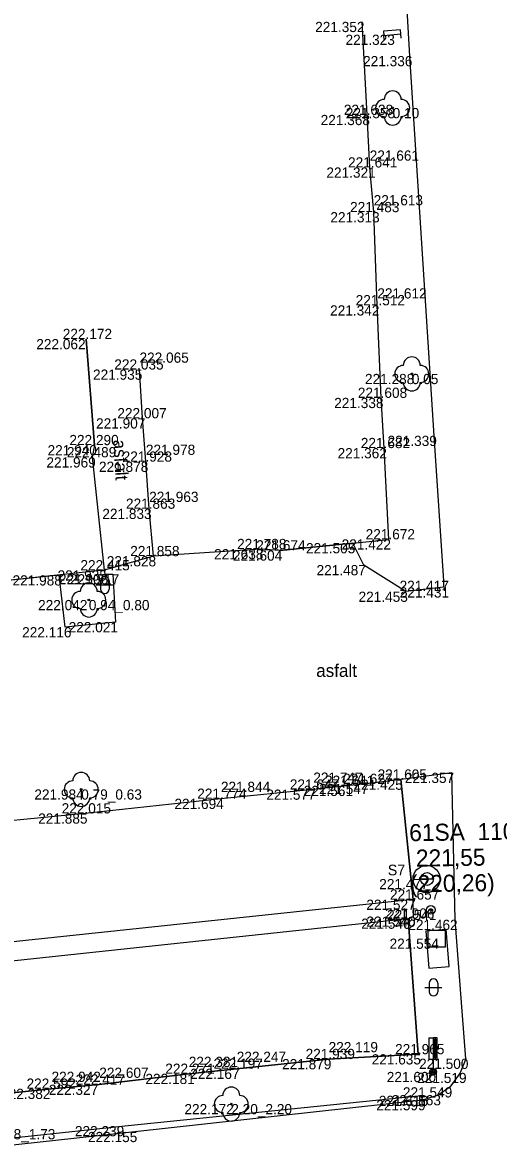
# Model space of a CAD drawing. Extents: x -599516 to -599132, y -1163668 to -1163119.
# Drawn here: x -599301.88 to -599287.89, y -1163497.76 to -1163464.54 of the extents above; entities that cross this region are included whole.
import ezdxf

# ---------------------------------------------------------------- set-up
doc = ezdxf.new("R2010")
doc.units = 0
for name, color, linetype in [('Bod-oznac1', 7, 'Continuous'), ('Bod-oznac2', 7, 'Continuous'), ('Bod-oznac3', 7, 'Continuous'), ('Bod-vyska1', 7, 'Continuous'), ('Bod-vyska2', 7, 'Continuous'), ('Bod-vyska3', 7, 'Continuous'), ('Z_cela-hrobu-dolni-linie', 7, 'Continuous'), ('Z_cela-hrobu-horni-linie', 7, 'Continuous'), ('Z_chodnik', 7, 'Continuous'), ('Z_komunikace', 7, 'Continuous'), ('Z_kultury-znacky', 7, 'Continuous'), ('Z_nove-stromy-prumer-kmene', 7, 'Continuous'), ('Z_obvod-kmene-spodek-ve-vysce1_2m', 7, 'Continuous'), ('Z_obvod-skruze', 7, 'Continuous'), ('Z_obvod-skruze-cislo-foto', 7, 'Continuous'), ('Z_podzemni-obrys-sachty', 7, 'Continuous'), ('Z_popis-budov-povrchu', 7, 'Continuous'), ('Z_stromy-kere', 7, 'Continuous'), ('Z_stromy-nove-vysazene', 7, 'Continuous'), ('Z_voda-znacky-sachta', 7, 'Continuous'), ('Z_vodovod-bez-rozliseni', 7, 'Continuous'), ('Z_vodovodni-trubka', 7, 'Continuous'), ('Z_zdi-ohradni', 7, 'Continuous'), ('Z_znacky-ostatni-lavicka', 7, 'Continuous'), ('Z_znacky-ostatni-orientacni-sloupek', 7, 'Continuous'), ('Z_znacky-ostatni-skruz', 7, 'Continuous'), ('Z_zpevnene-plochy', 7, 'Continuous')]:
    doc.layers.add(name, color=color, linetype=linetype)

msp = doc.modelspace()

# ---------------------------------------------------------------- linework, layer by layer
at = {"layer": 'Bod-oznac1'}
for p, q in [((-599291.004, -1163464.893), (-599291.004, -1163464.893)), ((-599290.5, -1163465.52), (-599290.5, -1163465.52)), ((-599290.996, -1163467.047), (-599290.996, -1163467.047)), ((-599291.748, -1163467.25), (-599291.748, -1163467.25)), ((-599291.671, -1163468.795), (-599291.671, -1163468.795)), ((-599291.554, -1163470.107), (-599291.554, -1163470.107)), ((-599291.447, -1163472.843), (-599291.447, -1163472.843)), ((-599300.006, -1163473.834), (-599300.006, -1163473.834)), ((-599298.44, -1163474.73), (-599298.44, -1163474.73)), ((-599290.433, -1163474.858), (-599290.433, -1163474.858)), ((-599291.338, -1163475.562), (-599291.338, -1163475.562)), ((-599298.351, -1163476.162), (-599298.351, -1163476.162)), ((-599289.781, -1163476.676), (-599289.781, -1163476.676)), ((-599299.767, -1163476.951), (-599299.767, -1163476.951)), ((-599299.832, -1163477.308), (-599299.832, -1163477.308)), ((-599291.25, -1163477.038), (-599291.25, -1163477.038)), ((-599298.252, -1163477.436), (-599298.252, -1163477.436)), ((-599298.155, -1163478.82), (-599298.155, -1163478.82)), ((-599294.88, -1163480.004), (-599294.88, -1163480.004)), ((-599292.168, -1163479.828), (-599292.168, -1163479.828)), ((-599291.107, -1163479.718), (-599291.107, -1163479.718)), ((-599298.023, -1163480.212), (-599298.023, -1163480.212)), ((-599294.317, -1163480.044), (-599294.317, -1163480.044)), ((-599299.482, -1163480.628), (-599299.482, -1163480.628)), ((-599291.843, -1163480.473), (-599291.843, -1163480.473)), ((-599300.806, -1163480.773), (-599300.806, -1163480.773)), ((-599299.456, -1163480.737), (-599299.456, -1163480.737)), ((-599299.221, -1163480.742), (-599299.221, -1163480.742)), ((-599289.506, -1163480.934), (-599289.506, -1163480.934)), ((-599290.61, -1163481.254), (-599290.61, -1163481.254)), ((-599289.503, -1163481.127), (-599289.503, -1163481.127)), ((-599299.93, -1163481.499), (-599299.93, -1163481.499)), ((-599300.628, -1163482.297), (-599300.628, -1163482.297)), ((-599299.146, -1163482.148), (-599299.146, -1163482.148)), ((-599289.259, -1163486.575), (-599289.259, -1163486.575)), ((-599292.349, -1163486.958), (-599292.349, -1163486.958)), ((-599291.767, -1163486.901), (-599291.767, -1163486.901)), ((-599290.758, -1163486.775), (-599290.758, -1163486.775)), ((-599300.153, -1163487.063), (-599300.153, -1163487.063)), ((-599293.33, -1163487.068), (-599293.33, -1163487.068)), ((-599296.046, -1163487.339), (-599296.046, -1163487.339)), ((-599300.04, -1163487.769), (-599300.04, -1163487.769)), ((-599289.998, -1163489.695), (-599289.998, -1163489.695)), ((-599290.391, -1163490.301), (-599290.391, -1163490.301)), ((-599289.875, -1163490.602), (-599289.875, -1163490.602)), ((-599290.543, -1163490.858), (-599290.543, -1163490.858)), ((-599290.382, -1163490.798), (-599290.382, -1163490.798)), ((-599289.158, -1163490.892), (-599289.158, -1163490.892)), ((-599289.698, -1163491.446), (-599289.698, -1163491.446)), ((-599290.248, -1163494.843), (-599290.248, -1163494.843)), ((-599295.58, -1163495.268), (-599295.58, -1163495.268)), ((-599292.879, -1163494.984), (-599292.879, -1163494.984)), ((-599288.845, -1163494.974), (-599288.845, -1163494.974)), ((-599296.991, -1163495.418), (-599296.991, -1163495.418)), ((-599289.808, -1163495.362), (-599289.808, -1163495.362)), ((-599289.012, -1163495.389), (-599289.012, -1163495.389)), ((-599301.026, -1163495.856), (-599301.026, -1163495.856)), ((-599299.622, -1163495.736), (-599299.622, -1163495.736)), ((-599289.317, -1163495.813), (-599289.317, -1163495.813)), ((-599290.152, -1163496.064), (-599290.152, -1163496.064)), ((-599290.123, -1163496.189), (-599290.123, -1163496.189)), ((-599289.661, -1163496.044), (-599289.661, -1163496.044)), ((-599295.74, -1163496.306), (-599295.74, -1163496.306)), ((-599298.869, -1163496.952), (-599298.869, -1163496.952)), ((-599298.576, -1163497.124), (-599298.576, -1163497.124))]:
    msp.add_line(p, q, dxfattribs=at)
at = {"layer": 'Bod-oznac2'}
for p, q in [((-599291.748, -1163467.25), (-599291.748, -1163467.25)), ((-599291.671, -1163468.795), (-599291.671, -1163468.795)), ((-599291.554, -1163470.107), (-599291.554, -1163470.107)), ((-599291.447, -1163472.843), (-599291.447, -1163472.843)), ((-599300.006, -1163473.834), (-599300.006, -1163473.834)), ((-599298.44, -1163474.73), (-599298.44, -1163474.73)), ((-599291.338, -1163475.562), (-599291.338, -1163475.562)), ((-599298.351, -1163476.162), (-599298.351, -1163476.162)), ((-599299.767, -1163476.951), (-599299.767, -1163476.951)), ((-599299.832, -1163477.308), (-599299.832, -1163477.308)), ((-599291.25, -1163477.038), (-599291.25, -1163477.038)), ((-599298.252, -1163477.436), (-599298.252, -1163477.436)), ((-599298.155, -1163478.82), (-599298.155, -1163478.82)), ((-599294.88, -1163480.004), (-599294.88, -1163480.004)), ((-599291.107, -1163479.718), (-599291.107, -1163479.718)), ((-599298.023, -1163480.212), (-599298.023, -1163480.212)), ((-599294.317, -1163480.044), (-599294.317, -1163480.044)), ((-599299.482, -1163480.628), (-599299.482, -1163480.628)), ((-599292.349, -1163486.958), (-599292.349, -1163486.958)), ((-599291.767, -1163486.901), (-599291.767, -1163486.901)), ((-599290.758, -1163486.775), (-599290.758, -1163486.775)), ((-599293.33, -1163487.068), (-599293.33, -1163487.068)), ((-599296.046, -1163487.339), (-599296.046, -1163487.339)), ((-599300.04, -1163487.769), (-599300.04, -1163487.769)), ((-599290.391, -1163490.301), (-599290.391, -1163490.301)), ((-599290.543, -1163490.858), (-599290.543, -1163490.858)), ((-599290.248, -1163494.843), (-599290.248, -1163494.843)), ((-599295.58, -1163495.268), (-599295.58, -1163495.268)), ((-599292.879, -1163494.984), (-599292.879, -1163494.984)), ((-599296.991, -1163495.418), (-599296.991, -1163495.418)), ((-599301.026, -1163495.856), (-599301.026, -1163495.856)), ((-599299.622, -1163495.736), (-599299.622, -1163495.736))]:
    msp.add_line(p, q, dxfattribs=at)
at = {"layer": 'Bod-oznac3'}
for p, q in [((-599291.671, -1163468.795), (-599291.671, -1163468.795)), ((-599291.554, -1163470.107), (-599291.554, -1163470.107)), ((-599291.447, -1163472.843), (-599291.447, -1163472.843)), ((-599298.44, -1163474.73), (-599298.44, -1163474.73)), ((-599298.252, -1163477.436), (-599298.252, -1163477.436)), ((-599298.155, -1163478.82), (-599298.155, -1163478.82)), ((-599293.33, -1163487.068), (-599293.33, -1163487.068)), ((-599296.046, -1163487.339), (-599296.046, -1163487.339)), ((-599295.58, -1163495.268), (-599295.58, -1163495.268)), ((-599292.879, -1163494.984), (-599292.879, -1163494.984)), ((-599296.991, -1163495.418), (-599296.991, -1163495.418)), ((-599301.026, -1163495.856), (-599301.026, -1163495.856)), ((-599299.622, -1163495.736), (-599299.622, -1163495.736))]:
    msp.add_line(p, q, dxfattribs=at)
at = {"layer": 'Z_cela-hrobu-dolni-linie'}
for p, q in [((-599292.168, -1163479.828), (-599291.107, -1163479.718)), ((-599290.758, -1163486.775), (-599290.391, -1163490.301))]:
    msp.add_line(p, q, dxfattribs=at)
for points in [[(-599291.107, -1163479.718), (-599291.25, -1163477.038), (-599291.338, -1163475.562), (-599291.447, -1163472.843), (-599291.554, -1163470.107), (-599291.671, -1163468.795), (-599291.748, -1163467.25), (-599291.897, -1163464.517)], [(-599290.543, -1163490.858), (-599290.248, -1163494.843), (-599292.879, -1163494.984), (-599295.58, -1163495.268), (-599296.991, -1163495.418), (-599299.622, -1163495.736), (-599301.026, -1163495.856), (-599304.597, -1163496.217)]]:
    msp.add_lwpolyline(points, dxfattribs=at)
at = {"layer": 'Z_cela-hrobu-horni-linie'}
msp.add_line((-599299.767, -1163476.951), (-599300.006, -1163473.834), dxfattribs=at)
for points in [[(-599291.338, -1163475.562), (-599291.447, -1163472.843), (-599291.447, -1163472.843), (-599291.554, -1163470.107), (-599291.554, -1163470.107), (-599291.671, -1163468.795), (-599291.671, -1163468.795), (-599291.748, -1163467.25), (-599291.897, -1163464.517)], [(-599298.351, -1163476.162), (-599298.44, -1163474.73), (-599298.44, -1163474.73)], [(-599294.88, -1163480.004), (-599298.023, -1163480.212), (-599298.155, -1163478.82), (-599298.155, -1163478.82), (-599298.252, -1163477.436), (-599298.252, -1163477.436), (-599298.351, -1163476.162)], [(-599299.832, -1163477.308), (-599299.482, -1163480.628), (-599304.815, -1163481.193), (-599304.815, -1163481.193), (-599306.104, -1163481.355), (-599306.104, -1163481.355), (-599307.493, -1163481.524), (-599307.493, -1163481.524), (-599308.728, -1163481.689), (-599310.101, -1163481.819), (-599310.101, -1163481.819), (-599310.968, -1163481.913), (-599312.764, -1163482.086), (-599312.764, -1163482.086), (-599314.129, -1163482.255), (-599315.484, -1163482.393), (-599315.484, -1163482.393), (-599318.145, -1163482.663)], [(-599294.317, -1163480.044), (-599291.107, -1163479.718), (-599291.25, -1163477.038)], [(-599292.349, -1163486.958), (-599293.33, -1163487.068), (-599293.33, -1163487.068), (-599296.046, -1163487.339), (-599296.046, -1163487.339), (-599300.04, -1163487.769)], [(-599290.391, -1163490.301), (-599290.758, -1163486.775), (-599291.767, -1163486.901)], [(-599300.04, -1163487.769), (-599304.057, -1163488.163), (-599304.057, -1163488.163), (-599305.416, -1163488.327)], [(-599304.597, -1163496.217), (-599301.026, -1163495.856), (-599301.026, -1163495.856), (-599299.622, -1163495.736), (-599299.622, -1163495.736), (-599296.991, -1163495.418), (-599296.991, -1163495.418), (-599295.58, -1163495.268), (-599295.58, -1163495.268), (-599292.879, -1163494.984), (-599292.879, -1163494.984), (-599290.248, -1163494.843), (-599290.543, -1163490.858)]]:
    msp.add_lwpolyline(points, dxfattribs=at)
at = {"layer": 'Z_chodnik'}
for points in [[(-599300.006, -1163473.834), (-599299.767, -1163476.951), (-599299.832, -1163477.308), (-599299.482, -1163480.628)], [(-599298.023, -1163480.212), (-599298.155, -1163478.82), (-599298.252, -1163477.436), (-599298.351, -1163476.162), (-599298.44, -1163474.73)]]:
    msp.add_lwpolyline(points, dxfattribs=at)
at = {"layer": 'Z_komunikace'}
for points in [[(-599291.925, -1163435.579), (-599291.546, -1163445.239), (-599291.061, -1163455.793), (-599290.5, -1163465.52), (-599289.781, -1163476.676), (-599289.506, -1163480.934), (-599289.503, -1163481.127)], [(-599289.503, -1163481.127), (-599290.61, -1163481.254), (-599291.843, -1163480.473), (-599292.168, -1163479.828), (-599294.317, -1163480.044), (-599294.88, -1163480.004), (-599298.023, -1163480.212), (-599299.482, -1163480.628), (-599299.456, -1163480.737), (-599299.221, -1163480.742), (-599299.146, -1163482.148), (-599300.628, -1163482.297), (-599300.806, -1163480.773), (-599304.815, -1163481.193)], [(-599288.845, -1163494.974), (-599289.158, -1163490.892), (-599289.259, -1163486.575), (-599290.758, -1163486.775), (-599291.767, -1163486.901), (-599292.349, -1163486.958), (-599293.33, -1163487.068), (-599296.046, -1163487.339), (-599300.04, -1163487.769), (-599304.057, -1163488.163)], [(-599288.845, -1163494.974), (-599289.012, -1163495.389), (-599289.317, -1163495.813), (-599289.661, -1163496.044), (-599290.123, -1163496.189), (-599298.576, -1163497.124), (-599308.193, -1163498.174), (-599317.901, -1163499.183), (-599327.76, -1163500.228), (-599337.016, -1163501.155), (-599345.939, -1163502.162), (-599349.172, -1163502.467), (-599349.757, -1163502.348), (-599350.239, -1163502.073), (-599350.762, -1163501.417)]]:
    msp.add_lwpolyline(points, dxfattribs=at)
at = {"layer": 'Z_kultury-znacky'}
for p, q in [((-599299.586, -1163480.932), (-599299.586, -1163481.182)), ((-599299.336, -1163480.932), (-599299.336, -1163481.182)), ((-599299.711, -1163481.057), (-599299.211, -1163481.057)), ((-599290.046, -1163492.881), (-599289.546, -1163492.881)), ((-599289.921, -1163492.756), (-599289.921, -1163493.006)), ((-599289.671, -1163492.756), (-599289.671, -1163493.006))]:
    msp.add_line(p, q, dxfattribs=at)
for centre, start, end in [((-599299.461, -1163480.932), 0, 180), ((-599299.461, -1163481.182), 180, 0), ((-599289.796, -1163492.757), 0, 180), ((-599289.796, -1163493.007), 180, 0)]:
    msp.add_arc(centre, 0.125, start, end, dxfattribs=at)
at = {"layer": 'Z_obvod-skruze'}
msp.add_circle((-599289.998, -1163489.695), 0.4, dxfattribs=at)
at = {"layer": 'Z_podzemni-obrys-sachty'}
msp.add_line((-599290.017, -1163491.221), (-599289.419, -1163491.173), dxfattribs=at)
msp.add_lwpolyline([(-599290.017, -1163491.221), (-599289.93, -1163492.317), (-599289.332, -1163492.27), (-599289.419, -1163491.173)], dxfattribs=at)
at = {"layer": 'Z_stromy-kere'}
for centre in [(-599299.93, -1163481.499), (-599300.153, -1163487.063), (-599295.74, -1163496.306)]:
    msp.add_circle(centre, 0.025, dxfattribs=at)
for centre, start, end in [((-599299.93, -1163481.249), 0, 180), ((-599300.18, -1163481.499), 90, 270), ((-599299.68, -1163481.499), 270, 90), ((-599299.93, -1163481.749), 180, 0), ((-599300.153, -1163486.813), 0, 180), ((-599300.403, -1163487.063), 90, 270), ((-599299.903, -1163487.063), 270, 90), ((-599300.153, -1163487.313), 180, 0), ((-599295.74, -1163496.056), 0, 180), ((-599295.99, -1163496.306), 90, 270), ((-599295.49, -1163496.306), 270, 90), ((-599295.74, -1163496.556), 180, 0)]:
    msp.add_arc(centre, 0.25, start, end, dxfattribs=at)
at = {"layer": 'Z_stromy-nove-vysazene'}
for centre in [(-599290.996, -1163467.047), (-599290.433, -1163474.858)]:
    msp.add_circle(centre, 0.025, dxfattribs=at)
for centre, start, end in [((-599290.996, -1163466.797), 0, 180), ((-599291.246, -1163467.047), 90, 270), ((-599290.746, -1163467.047), 270, 90), ((-599290.996, -1163467.297), 180, 0), ((-599290.433, -1163474.608), 0, 180), ((-599290.683, -1163474.858), 90, 270), ((-599290.183, -1163474.858), 270, 90), ((-599290.433, -1163475.108), 180, 0)]:
    msp.add_arc(centre, 0.25, start, end, dxfattribs=at)
at = {"layer": 'Z_voda-znacky-sachta'}
msp.add_lwpolyline([(-599289.948, -1163491.196), (-599289.448, -1163491.196), (-599289.448, -1163491.696), (-599289.948, -1163491.696)], close=True, dxfattribs=at)
at = {"layer": 'Z_vodovodni-trubka'}
for radius in [0.125, 0.025, 0.0075]:
    msp.add_circle((-599289.875, -1163490.602), radius, dxfattribs=at)
at = {"layer": 'Z_zdi-ohradni'}
msp.add_lwpolyline([(-599290.543, -1163490.858), (-599290.382, -1163490.798), (-599290.391, -1163490.301), (-599349.191, -1163496.512), (-599349.466, -1163496.565), (-599349.388, -1163497.136), (-599290.543, -1163490.858)], dxfattribs=at)
at = {"layer": 'Z_znacky-ostatni-lavicka'}
for p, q in [((-599291.242, -1163465.039), (-599291.253, -1163464.914)), ((-599290.744, -1163464.996), (-599290.755, -1163464.872))]:
    msp.add_line(p, q, dxfattribs=at)
msp.add_lwpolyline([(-599291.264, -1163464.79), (-599291.253, -1163464.914), (-599290.755, -1163464.872), (-599290.766, -1163464.747)], close=True, dxfattribs=at)
at = {"layer": 'Z_znacky-ostatni-orientacni-sloupek'}
for p, q in [((-599289.933, -1163494.362), (-599289.933, -1163494.987)), ((-599289.933, -1163494.362), (-599289.808, -1163494.362)), ((-599289.933, -1163494.987), (-599289.808, -1163494.987)), ((-599289.808, -1163494.987), (-599289.808, -1163495.262))]:
    msp.add_line(p, q, dxfattribs=at)
for points in [[(-599289.808, -1163494.987), (-599289.683, -1163494.987), (-599289.683, -1163494.362), (-599289.808, -1163494.362)], [(-599289.765, -1163494.944), (-599289.726, -1163494.944), (-599289.726, -1163494.404), (-599289.765, -1163494.404)]]:
    msp.add_lwpolyline(points, close=True, dxfattribs=at)
for radius in [0.1, 0.065, 0.03]:
    msp.add_circle((-599289.808, -1163495.362), radius, dxfattribs=at)
at = {"layer": 'Z_znacky-ostatni-skruz'}
msp.add_line((-599290.173, -1163489.695), (-599289.798, -1163489.695), dxfattribs=at)
msp.add_circle((-599289.986, -1163489.695), 0.188, dxfattribs=at)
at = {"layer": 'Z_zpevnene-plochy'}
msp.add_lwpolyline([(-599290.123, -1163496.189), (-599290.152, -1163496.064), (-599298.869, -1163496.952), (-599308.317, -1163497.968), (-599319.189, -1163499.1), (-599327.978, -1163500.013), (-599336.85, -1163500.991), (-599348.809, -1163502.27), (-599349.172, -1163502.467)], dxfattribs=at)

# ---------------------------------------------------------------- texts
at = {"layer": 'Bod-vyska1'}
for s, p in [('221.352', (-599293.275, -1163464.817)), ('221.323', (-599292.382, -1163465.193)), ('221.336', (-599291.866, -1163465.82)), ('221.358', (-599292.374, -1163467.347)), ('221.368', (-599293.114, -1163467.55)), ('221.321', (-599292.945, -1163469.095)), ('221.313', (-599292.828, -1163470.407)), ('221.342', (-599292.836, -1163473.143)), ('222.062', (-599301.474, -1163474.134)), ('221.935', (-599299.806, -1163475.03)), ('221.288', (-599291.811, -1163475.158)), ('221.338', (-599292.716, -1163475.862)), ('221.907', (-599299.717, -1163476.462)), ('221.339', (-599291.147, -1163476.976)), ('221.940', (-599301.143, -1163477.251)), ('221.969', (-599301.176, -1163477.608)), ('221.362', (-599292.616, -1163477.338)), ('221.878', (-599299.631, -1163477.736)), ('221.833', (-599299.533, -1163479.12)), ('221.638', (-599296.246, -1163480.304)), ('221.505', (-599293.544, -1163480.128)), ('221.422', (-599292.496, -1163480.018)), ('221.828', (-599299.401, -1163480.512)), ('221.604', (-599295.693, -1163480.344)), ('221.935', (-599300.848, -1163480.928)), ('221.487', (-599293.234, -1163480.773)), ('221.988', (-599302.172, -1163481.073)), ('221.906', (-599300.809, -1163481.037)), ('221.917', (-599300.485, -1163481.042)), ('221.417', (-599290.793, -1163481.234)), ('221.453', (-599291.999, -1163481.554)), ('221.431', (-599290.788, -1163481.427)), ('222.042', (-599301.421, -1163481.799)), ('222.116', (-599301.89, -1163482.597)), ('222.021', (-599300.522, -1163482.448)), ('221.357', (-599290.638, -1163486.875)), ('221.561', (-599293.611, -1163487.258)), ('221.547', (-599293.158, -1163487.201)), ('221.425', (-599292.147, -1163487.075)), ('221.984', (-599301.531, -1163487.363)), ('221.577', (-599294.711, -1163487.368)), ('221.694', (-599297.412, -1163487.639)), ('221.885', (-599301.418, -1163488.069)), ('221.477', (-599291.391, -1163489.995)), ('221.527', (-599291.77, -1163490.601)), ('221.541', (-599291.16, -1163490.902)), ('221.546', (-599291.921, -1163491.158)), ('221.540', (-599291.769, -1163491.098)), ('221.462', (-599290.536, -1163491.192)), ('221.554', (-599291.087, -1163491.746)), ('221.635', (-599291.614, -1163495.143)), ('222.167', (-599296.948, -1163495.568)), ('221.879', (-599294.247, -1163495.284)), ('221.500', (-599290.219, -1163495.274)), ('222.181', (-599298.265, -1163495.718)), ('221.600', (-599291.17, -1163495.662)), ('221.519', (-599290.274, -1163495.689)), ('222.382', (-599302.508, -1163496.156)), ('222.327', (-599301.105, -1163496.036)), ('221.549', (-599290.695, -1163496.113)), ('221.599', (-599291.478, -1163496.489)), ('221.616', (-599291.403, -1163496.364)), ('221.563', (-599291.027, -1163496.344)), ('222.172', (-599297.119, -1163496.606)), ('222.239', (-599300.339, -1163497.252)), ('222.155', (-599299.954, -1163497.424))]:
    msp.add_text(s, height=0.3, dxfattribs=at).set_placement(p)
at = {"layer": 'Bod-vyska2'}
for s, p in [('221.638', (-599292.431, -1163467.25)), ('221.641', (-599292.308, -1163468.795)), ('221.483', (-599292.248, -1163470.107)), ('221.512', (-599292.084, -1163472.843)), ('222.172', (-599300.696, -1163473.834)), ('222.035', (-599299.18, -1163474.73)), ('221.608', (-599292.02, -1163475.562)), ('222.007', (-599299.091, -1163476.162)), ('222.290', (-599300.501, -1163476.951)), ('222.489', (-599300.573, -1163477.308)), ('221.682', (-599291.933, -1163477.038)), ('221.928', (-599298.935, -1163477.436)), ('221.863', (-599298.838, -1163478.82)), ('221.672', (-599291.791, -1163479.718)), ('221.858', (-599298.712, -1163480.212)), ('221.788', (-599295.57, -1163480.004)), ('221.674', (-599295.007, -1163480.044)), ('222.415', (-599300.176, -1163480.628)), ('221.641', (-599292.986, -1163486.958)), ('221.627', (-599292.451, -1163486.901)), ('221.605', (-599291.44, -1163486.775)), ('221.647', (-599294.02, -1163487.068)), ('221.774', (-599296.742, -1163487.339)), ('222.015', (-599300.728, -1163487.769)), ('221.657', (-599291.075, -1163490.301)), ('221.906', (-599291.219, -1163490.858)), ('221.965', (-599290.925, -1163494.843)), ('221.939', (-599293.556, -1163494.984)), ('222.271', (-599297.681, -1163495.418)), ('222.197', (-599296.264, -1163495.268)), ('222.592', (-599301.761, -1163495.856)), ('222.417', (-599300.317, -1163495.736))]:
    msp.add_text(s, height=0.3, dxfattribs=at).set_placement(p)
at = {"layer": 'Bod-vyska3'}
for s, p in [('221.661', (-599291.671, -1163468.595)), ('221.613', (-599291.554, -1163469.907)), ('221.612', (-599291.447, -1163472.643)), ('222.065', (-599298.44, -1163474.53)), ('221.978', (-599298.252, -1163477.236)), ('221.963', (-599298.155, -1163478.62)), ('221.747', (-599293.33, -1163486.868)), ('221.844', (-599296.046, -1163487.139)), ('222.119', (-599292.879, -1163494.784)), ('222.381', (-599296.991, -1163495.218)), ('222.247', (-599295.58, -1163495.068)), ('222.607', (-599299.622, -1163495.536)), ('222.942', (-599301.026, -1163495.656))]:
    msp.add_text(s, height=0.3, dxfattribs=at).set_placement(p)
at = {"layer": 'Z_nove-stromy-prumer-kmene'}
for s, p in [('0.10', (-599290.996, -1163467.347)), ('0.05', (-599290.433, -1163475.158))]:
    msp.add_text(s, height=0.3, dxfattribs=at).set_placement(p)
at = {"layer": 'Z_obvod-kmene-spodek-ve-vysce1_2m'}
for s, p in [('0.94_0.80', (-599299.93, -1163481.799)), ('0.79_0.63', (-599300.153, -1163487.363)), ('2.20_2.20', (-599295.74, -1163496.606)), ('1.88_1.73', (-599302.698, -1163497.341))]:
    msp.add_text(s, height=0.3, dxfattribs=at).set_placement(p)
at = {"layer": 'Z_obvod-skruze-cislo-foto'}
msp.add_text('S7', height=0.3125, dxfattribs=at).set_placement((-599291.14, -1163489.586))
at = {"layer": 'Z_popis-budov-povrchu'}
msp.add_text('asfalt', height=0.375, rotation=273.4503, dxfattribs=at).set_placement((-599299.213, -1163476.798))
msp.add_text('asfalt', height=0.375, dxfattribs=at).set_placement((-599293.244, -1163483.76))
at = {"layer": 'Z_vodovod-bez-rozliseni'}
for s, p in [('61SA  1100X600', (-599290.506, -1163488.586)), (' 221,55', (-599290.495, -1163489.336)), ('(220,26)', (-599290.483, -1163490.086))]:
    msp.add_text(s, height=0.5, rotation=0.8872, dxfattribs=at).set_placement(p)

doc.saveas('drawing.dxf')
